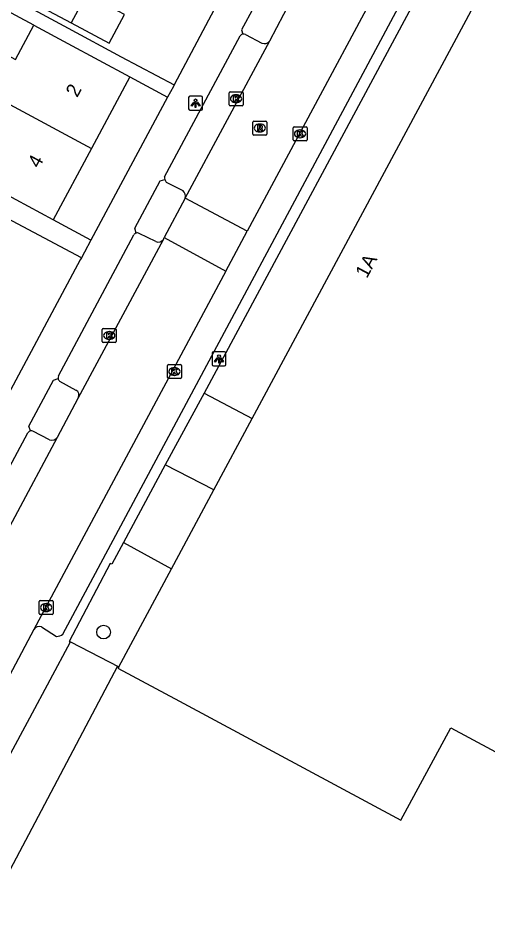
# Model space of a CAD drawing. Extents: x 159265 to 160143, y 383413 to 384319.
# Drawn here: x 159931.8 to 159965.3, y 383808 to 383873.4 of the extents above; entities that cross this region are included whole.
import ezdxf

# ---------------------------------------------------------------- set-up
doc = ezdxf.new("R2010")
doc.units = 0
for name, color, linetype in [('IMGEO_Boom', 7, 'Continuous'), ('IMGEO_Groenvoorziening', 7, 'Continuous'), ('IMGEO_Hek', 7, 'Continuous'), ('IMGEO_Kolk', 7, 'Continuous'), ('IMGEO_Lichtpunt', 7, 'Continuous'), ('IMGEO_Pand', 7, 'Continuous'), ('IMGEO_Pand_nummerreeks', 7, 'Continuous'), ('IMGEO_Parkeervlak_open', 7, 'Continuous'), ('IMGEO_Rijbaan_lokaal_open', 7, 'Continuous'), ('IMGEO_Rioolput', 7, 'Continuous'), ('IMGEO_Voetpad_open', 7, 'Continuous')]:
    doc.layers.add(name, color=color, linetype=linetype)

msp = doc.modelspace()

# ---------------------------------------------------------------- linework, layer by layer
at = {"layer": 'IMGEO_Boom'}
msp.add_circle((159937.895, 383829.576), 0.489, dxfattribs=at)
at = {"layer": 'IMGEO_Groenvoorziening'}
msp.add_lwpolyline([(159935.518, 383828.873), (159938.972, 383827.099)], dxfattribs=at)
at = {"layer": 'IMGEO_Hek'}
for points in [[(159938.896, 383827.139), (159932.975, 383815.963)], [(159932.975, 383815.963), (159928.778, 383808.042)]]:
    msp.add_lwpolyline(points, dxfattribs=at)
at = {"layer": 'IMGEO_Kolk'}
for p, q in [((159946.857, 383867.237), (159946.857, 383868.089)), ((159946.932, 383868.163), (159947.784, 383868.163)), ((159947.345, 383867.943), (159947.37, 383867.943)), ((159947.858, 383868.089), (159947.858, 383867.237)), ((159947.784, 383867.163), (159946.932, 383867.163)), ((159947.368, 383867.383), (159947.343, 383867.383)), ((159951.43, 383864.731), (159951.43, 383865.583)), ((159951.505, 383865.657), (159952.357, 383865.657)), ((159951.918, 383865.437), (159951.943, 383865.437)), ((159952.431, 383865.583), (159952.431, 383864.731)), ((159952.357, 383864.657), (159951.505, 383864.657)), ((159951.941, 383864.877), (159951.916, 383864.877)), ((159937.799, 383850.33), (159937.799, 383851.182)), ((159937.874, 383851.256), (159938.726, 383851.256)), ((159938.287, 383851.036), (159938.312, 383851.036)), ((159938.8, 383851.182), (159938.8, 383850.33)), ((159938.726, 383850.256), (159937.874, 383850.256)), ((159938.31, 383850.476), (159938.285, 383850.476)), ((159942.454, 383847.756), (159942.454, 383848.608)), ((159942.529, 383848.682), (159943.381, 383848.682)), ((159942.942, 383848.462), (159942.967, 383848.462)), ((159943.455, 383848.608), (159943.455, 383847.756)), ((159943.381, 383847.682), (159942.529, 383847.682)), ((159942.965, 383847.902), (159942.94, 383847.902)), ((159933.367, 383831.829), (159934.219, 383831.829)), ((159933.292, 383830.903), (159933.292, 383831.755)), ((159933.78, 383831.609), (159933.805, 383831.609)), ((159934.293, 383831.755), (159934.293, 383830.903)), ((159934.219, 383830.829), (159933.367, 383830.829)), ((159933.803, 383831.049), (159933.778, 383831.049))]:
    msp.add_line(p, q, dxfattribs=at)
for points in [[(159946.857, 383867.237), (159946.857, 383868.089)], [(159946.932, 383868.163), (159947.784, 383868.163)], [(159947.178, 383867.863), (159947.301, 383867.863), (159947.301, 383867.712), (159947.431, 383867.863), (159947.595, 383867.863), (159947.449, 383867.712), (159947.602, 383867.463), (159947.45, 383867.463), (159947.365, 383867.627), (159947.301, 383867.56), (159947.301, 383867.463), (159947.178, 383867.463), (159947.178, 383867.863)], [(159947.858, 383868.089), (159947.858, 383867.237)], [(159947.784, 383867.163), (159946.932, 383867.163)], [(159951.43, 383864.731), (159951.43, 383865.583)], [(159951.505, 383865.657), (159952.357, 383865.657)], [(159951.751, 383865.357), (159951.874, 383865.357), (159951.874, 383865.206), (159952.004, 383865.357), (159952.168, 383865.357), (159952.022, 383865.206), (159952.175, 383864.957), (159952.023, 383864.957), (159951.938, 383865.121), (159951.874, 383865.054), (159951.874, 383864.957), (159951.751, 383864.957), (159951.751, 383865.357)], [(159952.431, 383865.583), (159952.431, 383864.731)], [(159952.357, 383864.657), (159951.505, 383864.657)], [(159937.799, 383850.33), (159937.799, 383851.182)], [(159937.874, 383851.256), (159938.726, 383851.256)], [(159938.12, 383850.956), (159938.243, 383850.956), (159938.243, 383850.805), (159938.373, 383850.956), (159938.537, 383850.956), (159938.391, 383850.805), (159938.544, 383850.556), (159938.392, 383850.556), (159938.307, 383850.72), (159938.243, 383850.653), (159938.243, 383850.556), (159938.12, 383850.556), (159938.12, 383850.956)], [(159938.8, 383851.182), (159938.8, 383850.33)], [(159938.726, 383850.256), (159937.874, 383850.256)], [(159942.454, 383847.756), (159942.454, 383848.608)], [(159942.529, 383848.682), (159943.381, 383848.682)], [(159942.775, 383848.382), (159942.898, 383848.382), (159942.898, 383848.231), (159943.028, 383848.382), (159943.192, 383848.382), (159943.046, 383848.231), (159943.199, 383847.982), (159943.047, 383847.982), (159942.962, 383848.146), (159942.898, 383848.079), (159942.898, 383847.982), (159942.775, 383847.982), (159942.775, 383848.382)], [(159943.455, 383848.608), (159943.455, 383847.756)], [(159943.381, 383847.682), (159942.529, 383847.682)], [(159933.367, 383831.829), (159934.219, 383831.829)], [(159933.292, 383830.903), (159933.292, 383831.755)], [(159933.613, 383831.529), (159933.736, 383831.529), (159933.736, 383831.378), (159933.866, 383831.529), (159934.03, 383831.529), (159933.884, 383831.378), (159934.037, 383831.129), (159933.885, 383831.129), (159933.8, 383831.293), (159933.736, 383831.226), (159933.736, 383831.129), (159933.613, 383831.129), (159933.613, 383831.529)], [(159934.293, 383831.755), (159934.293, 383830.903)], [(159934.219, 383830.829), (159933.367, 383830.829)]]:
    msp.add_lwpolyline(points, dxfattribs=at)
for centre, start, end in [((159946.934, 383868.087), 91.55205, 178.44795), ((159946.934, 383868.087), 91.55205, 178.44795), ((159947.782, 383868.087), 1.55205, 88.44795), ((159947.782, 383868.087), 1.55205, 88.44795), ((159946.934, 383867.239), 181.55205, 268.44795), ((159946.934, 383867.239), 181.55205, 268.44795), ((159947.782, 383867.239), 271.55205, 358.44795), ((159947.782, 383867.239), 271.55205, 358.44795), ((159951.507, 383865.581), 91.55205, 178.44795), ((159951.507, 383865.581), 91.55205, 178.44795), ((159952.355, 383865.581), 1.55205, 88.44795), ((159952.355, 383865.581), 1.55205, 88.44795), ((159951.507, 383864.733), 181.55205, 268.44795), ((159951.507, 383864.733), 181.55205, 268.44795), ((159952.355, 383864.733), 271.55205, 358.44795), ((159952.355, 383864.733), 271.55205, 358.44795), ((159937.876, 383851.18), 91.55205, 178.44795), ((159937.876, 383851.18), 91.55205, 178.44795), ((159938.724, 383851.18), 1.55205, 88.44795), ((159938.724, 383851.18), 1.55205, 88.44795), ((159937.876, 383850.332), 181.55205, 268.44795), ((159937.876, 383850.332), 181.55205, 268.44795), ((159938.724, 383850.332), 271.55205, 358.44795), ((159938.724, 383850.332), 271.55205, 358.44795), ((159942.531, 383848.606), 91.55205, 178.44795), ((159942.531, 383848.606), 91.55205, 178.44795), ((159943.379, 383848.606), 1.55205, 88.44795), ((159943.379, 383848.606), 1.55205, 88.44795), ((159942.531, 383847.758), 181.55205, 268.44795), ((159942.531, 383847.758), 181.55205, 268.44795), ((159943.379, 383847.758), 271.55205, 358.44795), ((159943.379, 383847.758), 271.55205, 358.44795), ((159933.369, 383831.753), 91.55205, 178.44795), ((159933.369, 383831.753), 91.55205, 178.44795), ((159934.217, 383831.753), 1.55205, 88.44795), ((159934.217, 383831.753), 1.55205, 88.44795), ((159933.369, 383830.905), 181.55205, 268.44795), ((159933.369, 383830.905), 181.55205, 268.44795), ((159934.217, 383830.905), 271.55205, 358.44795), ((159934.217, 383830.905), 271.55205, 358.44795)]:
    msp.add_arc(centre, 0.0765, start, end, dxfattribs=at)
for centre, major_axis, ratio, start_param, end_param in [((159947.344, 383867.663), (-0.387, 0.002), 0.722429, 4.712389, 7.853982), ((159947.369, 383867.663), (-0.39, 0.002), 0.717154, 1.570796, 4.712389), ((159951.917, 383865.157), (-0.387, 0.002), 0.722429, 4.712389, 7.853982), ((159951.942, 383865.157), (-0.39, 0.002), 0.717154, 1.570796, 4.712389), ((159938.286, 383850.756), (-0.387, 0.002), 0.722429, 4.712389, 7.853982), ((159938.311, 383850.756), (-0.39, 0.002), 0.717154, 1.570796, 4.712389), ((159942.941, 383848.182), (-0.387, 0.002), 0.722429, 4.712389, 7.853982), ((159942.966, 383848.182), (-0.39, 0.002), 0.717154, 1.570796, 4.712389), ((159933.779, 383831.329), (-0.387, 0.002), 0.722429, 4.712389, 7.853982), ((159933.804, 383831.329), (-0.39, 0.002), 0.717154, 1.570796, 4.712389)]:
    msp.add_ellipse(centre, major_axis=major_axis, ratio=ratio, start_param=start_param, end_param=end_param, dxfattribs=at)
at = {"layer": 'IMGEO_Lichtpunt'}
for p, q in [((159944.873, 383867.845), (159944.065, 383867.845)), ((159944.873, 383867.845), (159944.065, 383867.845)), ((159943.971, 383867.75), (159943.971, 383866.943)), ((159943.971, 383867.75), (159943.971, 383866.943)), ((159944.967, 383866.943), (159944.967, 383867.75)), ((159944.967, 383866.943), (159944.967, 383867.75)), ((159944.065, 383866.849), (159944.873, 383866.849)), ((159944.065, 383866.849), (159944.873, 383866.849)), ((159945.642, 383849.489), (159945.642, 383848.682)), ((159945.642, 383849.489), (159945.642, 383848.682)), ((159946.544, 383849.584), (159945.736, 383849.584)), ((159946.544, 383849.584), (159945.736, 383849.584)), ((159946.638, 383848.682), (159946.638, 383849.489)), ((159946.638, 383848.682), (159946.638, 383849.489)), ((159945.736, 383848.588), (159946.544, 383848.588)), ((159945.736, 383848.588), (159946.544, 383848.588))]:
    msp.add_line(p, q, dxfattribs=at)
for points in [[(159944.345, 383867.414), (159944.384, 383867.386), (159944.196, 383867.124), (159944.158, 383867.151), (159944.345, 383867.414)], [(159944.447, 383867.366), (159944.494, 383867.366), (159944.494, 383867.044), (159944.447, 383867.044), (159944.447, 383867.366)], [(159944.557, 383867.386), (159944.595, 383867.413), (159944.782, 383867.151), (159944.743, 383867.123), (159944.557, 383867.386)], [(159946.016, 383849.153), (159946.055, 383849.125), (159945.867, 383848.863), (159945.829, 383848.89), (159946.016, 383849.153)], [(159946.118, 383849.105), (159946.165, 383849.105), (159946.165, 383848.783), (159946.118, 383848.783), (159946.118, 383849.105)], [(159946.228, 383849.125), (159946.266, 383849.152), (159946.453, 383848.89), (159946.414, 383848.862), (159946.228, 383849.125)]]:
    msp.add_lwpolyline(points, dxfattribs=at)
for centre in [(159944.47, 383867.548), (159946.141, 383849.287)]:
    msp.add_circle(centre, 0.0994, dxfattribs=at)
for centre, start, end in [((159944.065, 383867.75), 90, 180), ((159944.065, 383867.75), 90, 180), ((159944.873, 383867.75), 0, 90), ((159944.873, 383867.75), 0, 90), ((159944.065, 383866.943), 180, 270), ((159944.065, 383866.943), 180, 270), ((159944.873, 383866.943), 270, 0), ((159944.873, 383866.943), 270, 360), ((159945.736, 383849.489), 90, 180), ((159945.736, 383849.489), 90, 180), ((159946.544, 383849.489), 0, 90), ((159946.544, 383849.489), 0, 90), ((159945.736, 383848.682), 180, 270), ((159945.736, 383848.682), 180, 270), ((159946.544, 383848.682), 270, 0), ((159946.544, 383848.682), 270, 360)]:
    msp.add_arc(centre, 0.0946, start, end, dxfattribs=at)
at = {"layer": 'IMGEO_Pand'}
for points in [[(159936.668, 383875.13), (159933.484, 383876.845), (159932.382, 383874.8), (159935.573, 383873.08)], [(159936.668, 383875.13), (159935.573, 383873.08)], [(159935.573, 383873.08), (159938.284, 383871.62), (159939.387, 383873.665), (159936.668, 383875.13)], [(159948.506, 383844.824), (159964.333, 383874.249)], [(159925.028, 383870.561), (159926.458, 383873.225), (159931.611, 383870.461), (159932.921, 383872.903)], [(159932.921, 383872.903), (159935.332, 383871.609), (159939.779, 383869.224)], [(159925.028, 383870.561), (159937.039, 383864.116)], [(159939.779, 383869.224), (159937.039, 383864.116)], [(159937.039, 383864.116), (159934.298, 383859.006)], [(159934.298, 383859.006), (159929.851, 383861.392), (159927.395, 383862.71)], [(159945.767, 383839.733), (159948.506, 383844.824)], [(159942.738, 383834.101), (159945.767, 383839.733)], [(159938.972, 383827.099), (159942.738, 383834.101)], [(159938.972, 383827.099), (159938.917, 383826.997), (159943.325, 383824.634), (159959.141, 383816.156), (159962.695, 383822.751), (159976.813, 383815.177)]]:
    msp.add_lwpolyline(points, dxfattribs=at)
at = {"layer": 'IMGEO_Parkeervlak_open'}
for points in [[(159948.035, 383872.242), (159949.205, 383871.638)], [(159942.376, 383861.709), (159943.564, 383861.11)], [(159941.63, 383857.458), (159940.429, 383858.041)], [(159934.753, 383847.498), (159935.917, 383846.858)], [(159934.04, 383843.315), (159932.845, 383843.93)]]:
    msp.add_lwpolyline(points, dxfattribs=at)
for centre, radius, start, end in [((159947.888, 383871.998), 0.285, 58.99271, 97.91391), ((159949.395, 383872.04), 0.445, 244.76646, 328.05638), ((159942.779, 383862.048), 0.527, 196.9184, 220.08647), ((159943.132, 383860.68), 0.609, 349.23442, 44.89701), ((159940.287, 383857.79), 0.288, 60.50385, 104.65612), ((159941.801, 383857.883), 0.458, 248.0637, 324.1891), ((159934.978, 383847.754), 0.341, 190.6631, 228.6987), ((159935.708, 383846.485), 0.427, 333.06228, 60.7444), ((159932.734, 383843.661), 0.291, 67.63363, 103.37207), ((159934.208, 383843.769), 0.484, 249.65538, 324.82115)]:
    msp.add_arc(centre, radius, start, end, dxfattribs=at)
at = {"layer": 'IMGEO_Rijbaan_lokaal_open'}
for points in [[(159961.699, 383883.447), (159948.161, 383858.208)], [(159949.772, 383871.805), (159951.275, 383874.648)], [(159943.731, 383860.566), (159949.772, 383871.805)], [(159943.731, 383860.566), (159942.226, 383857.747)], [(159948.161, 383858.208), (159943.731, 383860.566)], [(159946.629, 383855.352), (159948.161, 383858.208)], [(159936.089, 383846.292), (159942.173, 383857.615)], [(159942.173, 383857.615), (159942.226, 383857.747)], [(159942.226, 383857.747), (159946.629, 383855.352)], [(159946.629, 383855.352), (159932.902, 383829.761)], [(159934.604, 383843.49), (159936.089, 383846.292)], [(159945.085, 383846.649), (159942.293, 383841.527)], [(159945.085, 383846.649), (159948.506, 383844.824)], [(159928.521, 383832.165), (159934.604, 383843.49)], [(159945.767, 383839.733), (159942.293, 383841.527)], [(159932.902, 383829.761), (159929.845, 383823.994), (159926.828, 383818.404)]]:
    msp.add_lwpolyline(points, dxfattribs=at)
at = {"layer": 'IMGEO_Rioolput'}
for p, q in [((159948.553, 383865.143), (159948.553, 383865.995)), ((159948.628, 383866.069), (159949.48, 383866.069)), ((159949.041, 383865.849), (159949.066, 383865.849)), ((159949.554, 383865.995), (159949.554, 383865.143)), ((159949.064, 383865.289), (159949.039, 383865.289)), ((159949.48, 383865.069), (159948.628, 383865.069))]:
    msp.add_line(p, q, dxfattribs=at)
for points in [[(159948.553, 383865.143), (159948.553, 383865.995)], [(159948.628, 383866.069), (159949.48, 383866.069)], [(159949.554, 383865.995), (159949.554, 383865.143)], [(159949.142, 383865.767), (159948.89, 383865.769), (159948.89, 383865.369)], [(159948.89, 383865.369), (159949.014, 383865.369), (159949.014, 383865.531), (159949.025, 383865.531)], [(159949.068, 383865.688), (159949.014, 383865.688), (159949.014, 383865.607)], [(159949.014, 383865.607), (159949.066, 383865.607)], [(159949.072, 383865.502), (159949.143, 383865.369), (159949.283, 383865.369), (159949.218, 383865.495)], [(159949.48, 383865.069), (159948.628, 383865.069)]]:
    msp.add_lwpolyline(points, dxfattribs=at)
for centre, radius, start, end in [((159948.63, 383865.993), 0.0765, 91.55205, 178.44795), ((159948.63, 383865.993), 0.0765, 91.55205, 178.44795), ((159949.478, 383865.993), 0.0765, 1.55205, 88.44795), ((159949.478, 383865.993), 0.0765, 1.55205, 88.44795), ((159949.024, 383865.478), 0.0533, 26.02933, 88.69889), ((159949.05, 383865.796), 0.19, 274.7715, 282.96867), ((159949.074, 383865.592), 0.0964, 77.00612, 93.18647), ((159949.088, 383865.649), 0.0378, 276.66336, 79.67722), ((159949.141, 383865.657), 0.109, 350.36119, 89.41601), ((159949.139, 383865.657), 0.112, 277.58423, 350.98172), ((159949.123, 383865.442), 0.108, 29.51342, 73.79051), ((159948.63, 383865.145), 0.0765, 181.55205, 268.44795), ((159948.63, 383865.145), 0.0765, 181.55205, 268.44795), ((159949.478, 383865.145), 0.0765, 271.55205, 358.44795), ((159949.478, 383865.145), 0.0765, 271.55205, 358.44795)]:
    msp.add_arc(centre, radius, start, end, dxfattribs=at)
for centre, major_axis, ratio, start_param, end_param in [((159949.04, 383865.569), (-0.387, 0.002), 0.722429, 4.712389, 7.853982), ((159949.065, 383865.569), (-0.39, 0.002), 0.717154, 1.570796, 4.712389)]:
    msp.add_ellipse(centre, major_axis=major_axis, ratio=ratio, start_param=start_param, end_param=end_param, dxfattribs=at)
at = {"layer": 'IMGEO_Voetpad_open'}
for points in [[(159920.107, 383905.189), (159909.978, 383886.201), (159928.271, 383876.443), (159930.374, 383875.385), (159935.367, 383872.695), (159939.154, 383870.655), (159942.937, 383868.647)], [(159956.605, 383894.247), (159953.134, 383887.858), (159942.937, 383868.647)], [(159932.921, 383872.903), (159909.548, 383885.447), (159904.065, 383875.23), (159927.395, 383862.71)], [(159934.991, 383829.423), (159963.101, 383881.967)], [(159960.905, 383876.134), (159945.085, 383846.649)], [(159949.834, 383875.995), (159949.52, 383875.853), (159947.755, 383872.578), (159947.849, 383872.28)], [(159942.255, 383862.083), (159947.661, 383872.162)], [(159939.779, 383869.224), (159942.471, 383867.778)], [(159942.937, 383868.647), (159942.879, 383868.538), (159942.471, 383867.778)], [(159942.471, 383867.778), (159936.984, 383857.563)], [(159936.31, 383856.307), (159923.027, 383863.346)], [(159940.214, 383858.069), (159940.119, 383858.409), (159941.943, 383861.79), (159942.275, 383861.895)], [(159936.984, 383857.563), (159934.298, 383859.006)], [(159934.662, 383847.88), (159940.044, 383857.946)], [(159936.984, 383857.563), (159936.522, 383856.702), (159936.31, 383856.307)], [(159936.31, 383856.307), (159936.227, 383856.152), (159922.785, 383831.084)], [(159932.667, 383843.944), (159932.562, 383844.273), (159934.316, 383847.558), (159934.643, 383847.691)], [(159927.086, 383833.727), (159932.49, 383843.814)], [(159942.293, 383841.527), (159939.322, 383835.983)], [(159939.322, 383835.983), (159938.488, 383834.426), (159938.364, 383834.487), (159935.424, 383828.904), (159935.518, 383828.873)], [(159939.322, 383835.983), (159942.738, 383834.101)], [(159933.462, 383829.943), (159934.532, 383829.274)], [(159929.096, 383817.206), (159929.446, 383817.857), (159929.551, 383817.783), (159932.625, 383823.445), (159935.518, 383828.873)]]:
    msp.add_lwpolyline(points, dxfattribs=at)
for centre, radius, start, end in [((159947.889, 383872.007), 0.276, 98.38214, 145.84753), ((159942.751, 383862.041), 0.498, 175.12886, 197.01606), ((159940.288, 383857.788), 0.291, 104.73088, 147.04281), ((159934.976, 383847.753), 0.339, 157.98226, 190.53653), ((159932.735, 383843.666), 0.286, 103.72984, 148.86199), ((159933.301, 383829.485), 0.486, 70.68362, 145.32471), ((159934.561, 383829.965), 0.692, 267.56425, 308.40455)]:
    msp.add_arc(centre, radius, start, end, dxfattribs=at)

# ---------------------------------------------------------------- texts
at = {"layer": 'IMGEO_Pand_nummerreeks'}
for s, rotation, p in [('2', 61.66172, (159936.01, 383867.704)), ('4', 61.66172, (159933.285, 383862.649)), ('1A', 61.72474, (159956.704, 383854.786))]:
    msp.add_text(s, height=1, rotation=rotation, dxfattribs=at).set_placement(p)

doc.saveas('drawing.dxf')
